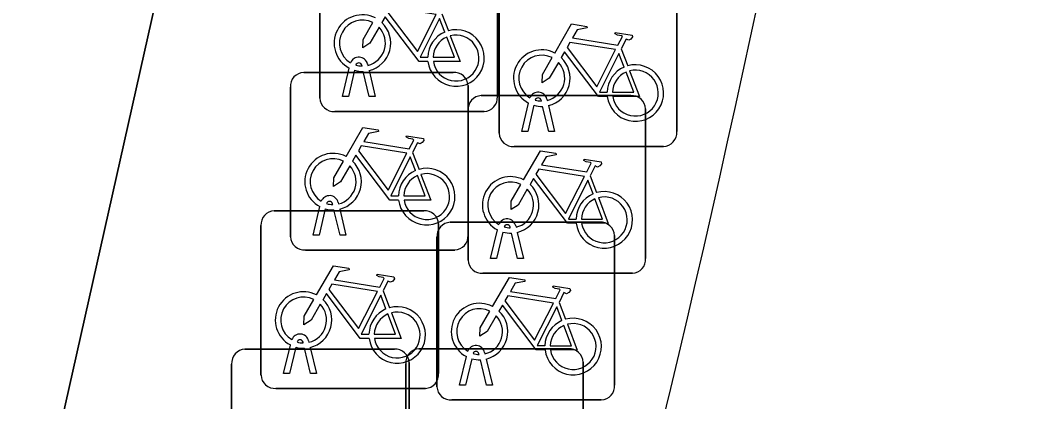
# Model space of a CAD drawing. Extents: x 160675 to 161153, y 383241 to 383714.
# Drawn here: x 161142.09 to 161147.73, y 383523.93 to 383526.08 of the extents above; entities that cross this region are included whole.
import ezdxf

# ---------------------------------------------------------------- set-up
doc = ezdxf.new("R2010")
doc.units = 0
for name, color, linetype in [('IMGEO_Fietsenrek', 7, 'Continuous'), ('IMGEO_Fietspad_gesloten', 7, 'Continuous'), ('IMGEO_Rijbaan_lokaal_gesloten', 7, 'Continuous'), ('IMGEO_Voetpad_open', 7, 'Continuous')]:
    doc.layers.add(name, color=color, linetype=linetype)

msp = doc.modelspace()

# ---------------------------------------------------------------- linework, layer by layer
at = {"layer": 'IMGEO_Fietsenrek'}
for p, q in [((161143.7815, 383525.6389), (161143.7815, 383526.4798)), ((161143.7815, 383526.4798), (161143.7815, 383525.6389)), ((161144.7805, 383526.4891), (161144.7805, 383525.6482)), ((161144.7805, 383525.6482), (161144.7805, 383526.4891)), ((161145.7895, 383526.2921), (161145.7895, 383525.4512)), ((161145.7895, 383525.4512), (161145.7895, 383526.2921)), ((161144.7905, 383525.4419), (161144.7905, 383526.2828)), ((161144.7905, 383526.2828), (161144.7905, 383525.4419)), ((161144.4682, 383526.1132), (161144.5045, 383526.018)), ((161145.4772, 383525.9162), (161145.5135, 383525.821)), ((161143.6909, 383525.7845), (161144.5318, 383525.7845)), ((161144.5318, 383525.7845), (161143.6909, 383525.7845)), ((161143.9085, 383525.6483), (161143.9468, 383525.8083)), ((161143.9772, 383525.7961), (161143.9419, 383525.6483)), ((161144.0189, 383525.8199), (161144.0179, 383525.8242)), ((161144.06, 383525.6483), (161144.0261, 383525.79)), ((161144.0496, 383525.8314), (161144.0514, 383525.8235)), ((161144.0584, 383525.7943), (161144.0934, 383525.6483)), ((161143.6165, 383524.8599), (161143.6165, 383525.7008)), ((161143.6165, 383525.7008), (161143.6165, 383524.8599)), ((161144.6155, 383525.7101), (161144.6155, 383524.8692)), ((161144.6155, 383524.8692), (161144.6155, 383525.7101)), ((161143.9419, 383525.6483), (161143.9085, 383525.6483)), ((161144.0934, 383525.6483), (161144.06, 383525.6483)), ((161144.6899, 383525.6535), (161145.5308, 383525.6535)), ((161145.5308, 383525.6535), (161144.6899, 383525.6535)), ((161145.0279, 383525.6229), (161145.0269, 383525.6272)), ((161145.0586, 383525.6344), (161145.0604, 383525.6265)), ((161144.7061, 383525.5645), (161143.8652, 383525.5645)), ((161143.8652, 383525.5645), (161144.7061, 383525.5645)), ((161144.6155, 383524.7289), (161144.6155, 383525.5698)), ((161144.6155, 383525.5698), (161144.6155, 383524.7289)), ((161144.9175, 383525.4513), (161144.9558, 383525.6113)), ((161144.9862, 383525.5991), (161144.9509, 383525.4513)), ((161145.069, 383525.4513), (161145.0351, 383525.593)), ((161145.0674, 383525.5973), (161145.1024, 383525.4513)), ((161145.6145, 383525.5791), (161145.6145, 383524.7382)), ((161145.6145, 383524.7382), (161145.6145, 383525.5791)), ((161144.9509, 383525.4513), (161144.9175, 383525.4513)), ((161145.1024, 383525.4513), (161145.069, 383525.4513)), ((161144.3032, 383525.3342), (161144.3395, 383525.239)), ((161145.7151, 383525.3675), (161144.8742, 383525.3675)), ((161144.8742, 383525.3675), (161145.7151, 383525.3675)), ((161145.3022, 383525.2032), (161145.3385, 383525.108)), ((161143.8846, 383525.0524), (161143.8864, 383525.0445)), ((161143.5249, 383525.0065), (161144.3658, 383525.0065)), ((161144.3658, 383525.0065), (161143.5249, 383525.0065)), ((161143.7435, 383524.8693), (161143.7818, 383525.0293)), ((161143.8122, 383525.0171), (161143.7769, 383524.8693)), ((161143.8539, 383525.0409), (161143.8529, 383525.0452)), ((161143.895, 383524.8693), (161143.8611, 383525.011)), ((161143.8934, 383525.0153), (161143.9284, 383524.8693)), ((161144.5149, 383524.9415), (161145.3558, 383524.9415)), ((161145.3558, 383524.9415), (161144.5149, 383524.9415)), ((161143.4505, 383524.0819), (161143.4505, 383524.9228)), ((161143.4505, 383524.9228), (161143.4505, 383524.0819)), ((161144.4495, 383524.9321), (161144.4495, 383524.0912)), ((161144.4495, 383524.0912), (161144.4495, 383524.9321)), ((161144.7425, 383524.7383), (161144.7808, 383524.8983)), ((161144.8112, 383524.8861), (161144.7759, 383524.7383)), ((161144.8529, 383524.9099), (161144.8519, 383524.9142)), ((161144.8836, 383524.9214), (161144.8854, 383524.9135)), ((161144.8924, 383524.8843), (161144.9274, 383524.7383)), ((161143.7769, 383524.8693), (161143.7435, 383524.8693)), ((161143.9284, 383524.8693), (161143.895, 383524.8693)), ((161144.4405, 383524.0169), (161144.4405, 383524.8578)), ((161144.4405, 383524.8578), (161144.4405, 383524.0169)), ((161144.894, 383524.7383), (161144.8601, 383524.88)), ((161145.4395, 383524.8671), (161145.4395, 383524.0262)), ((161145.4395, 383524.0262), (161145.4395, 383524.8671)), ((161144.5411, 383524.7855), (161143.7002, 383524.7855)), ((161143.7002, 383524.7855), (161144.5411, 383524.7855)), ((161144.7759, 383524.7383), (161144.7425, 383524.7383)), ((161144.9274, 383524.7383), (161144.894, 383524.7383)), ((161145.5401, 383524.6545), (161144.6992, 383524.6545)), ((161144.6992, 383524.6545), (161145.5401, 383524.6545)), ((161144.1372, 383524.5562), (161144.1735, 383524.461)), ((161145.1272, 383524.4912), (161145.1635, 383524.396)), ((161143.6879, 383524.2629), (161143.6869, 383524.2672)), ((161143.7186, 383524.2744), (161143.7204, 383524.2665)), ((161143.3599, 383524.2275), (161144.2008, 383524.2275)), ((161144.2008, 383524.2275), (161143.3599, 383524.2275)), ((161143.5775, 383524.0913), (161143.6158, 383524.2513)), ((161143.6462, 383524.2391), (161143.6109, 383524.0913)), ((161143.729, 383524.0913), (161143.6951, 383524.233)), ((161143.7274, 383524.2373), (161143.7624, 383524.0913)), ((161144.3389, 383524.2295), (161145.1798, 383524.2295)), ((161145.1798, 383524.2295), (161144.3389, 383524.2295)), ((161144.7086, 383524.2094), (161144.7104, 383524.2015)), ((161144.2845, 383524.1531), (161144.2845, 383523.3122)), ((161144.2845, 383523.3122), (161144.2845, 383524.1531)), ((161144.5675, 383524.0263), (161144.6058, 383524.1863)), ((161144.6362, 383524.1741), (161144.6009, 383524.0263)), ((161144.6779, 383524.1979), (161144.6769, 383524.2022)), ((161144.719, 383524.0263), (161144.6851, 383524.168)), ((161144.7174, 383524.1723), (161144.7524, 383524.0263)), ((161145.2635, 383524.1551), (161145.2635, 383523.3142)), ((161145.2635, 383523.3142), (161145.2635, 383524.1551)), ((161143.2855, 383523.3029), (161143.2855, 383524.1438)), ((161143.2855, 383524.1438), (161143.2855, 383523.3029)), ((161144.2645, 383523.3049), (161144.2645, 383524.1458)), ((161144.2645, 383524.1458), (161144.2645, 383523.3049)), ((161143.6109, 383524.0913), (161143.5775, 383524.0913)), ((161143.7624, 383524.0913), (161143.729, 383524.0913)), ((161144.3751, 383524.0075), (161143.5342, 383524.0075)), ((161143.5342, 383524.0075), (161144.3751, 383524.0075)), ((161144.6009, 383524.0263), (161144.5675, 383524.0263)), ((161144.7524, 383524.0263), (161144.719, 383524.0263)), ((161145.3651, 383523.9425), (161144.5242, 383523.9425)), ((161144.5242, 383523.9425), (161145.3651, 383523.9425))]:
    msp.add_line(p, q, dxfattribs=at)
for points in [[(161144.4367, 383526.109), (161144.1799, 383526.15), (161144.1632, 383526.1212), (161144.3302, 383525.9009), (161144.4367, 383526.109)], [(161144.1148, 383526.0377), (161144.0632, 383525.9485), (161144.0233, 383525.9225), (161144.0245, 383525.97), (161144.079, 383526.0642)], [(161144.3898, 383525.8455), (161144.3401, 383525.8456), (161144.1494, 383526.0973), (161144.1304, 383526.0645)], [(161144.4847, 383526.011), (161144.4554, 383526.0878), (161144.346, 383525.8697), (161144.3887, 383525.8696)], [(161145.1031, 383525.8932), (161145.1978, 383526.0567), (161145.284, 383526.0429), (161145.2857, 383526.0342), (161145.2296, 383526.0233), (161145.2034, 383525.978), (161145.4586, 383525.9372)], [(161145.4586, 383525.9372), (161145.4836, 383525.986), (161145.4785, 383525.99), (161145.4553, 383525.9937), (161145.4426, 383526.0012), (161145.4416, 383526.0043), (161145.4438, 383526.0089), (161145.5386, 383525.9938), (161145.5409, 383525.9835), (161145.5315, 383525.9711), (161145.5191, 383525.9647), (161145.5046, 383525.9709), (161145.4772, 383525.9162)], [(161144.4187, 383525.8695), (161144.5386, 383525.8693), (161144.4954, 383525.9829)], [(161144.5152, 383525.9898), (161144.5702, 383525.8452), (161144.4201, 383525.8455)], [(161145.4457, 383525.912), (161145.1889, 383525.953), (161145.1722, 383525.9242), (161145.3392, 383525.7039), (161145.4457, 383525.912)], [(161145.3988, 383525.6485), (161145.3491, 383525.6486), (161145.1584, 383525.9003), (161145.1394, 383525.8675)], [(161145.1238, 383525.8407), (161145.0722, 383525.7515), (161145.0323, 383525.7255), (161145.0335, 383525.773), (161145.088, 383525.8672)], [(161145.4937, 383525.814), (161145.4644, 383525.8908), (161145.355, 383525.6727), (161145.3977, 383525.6726)], [(161145.4277, 383525.6725), (161145.5476, 383525.6723), (161145.5044, 383525.7859)], [(161145.5242, 383525.7928), (161145.5792, 383525.6482), (161145.4291, 383525.6485)], [(161143.9291, 383525.3112), (161144.0238, 383525.4747), (161144.11, 383525.4609), (161144.1117, 383525.4522), (161144.0556, 383525.4413), (161144.0294, 383525.396), (161144.2846, 383525.3552)], [(161144.2846, 383525.3552), (161144.3096, 383525.404), (161144.3045, 383525.408), (161144.2813, 383525.4117), (161144.2686, 383525.4192), (161144.2676, 383525.4223), (161144.2698, 383525.4269), (161144.3646, 383525.4118), (161144.3669, 383525.4015), (161144.3575, 383525.3891), (161144.3451, 383525.3827), (161144.3306, 383525.3889), (161144.3032, 383525.3342)], [(161144.2717, 383525.33), (161144.0149, 383525.371), (161143.9982, 383525.3422), (161144.1652, 383525.1219), (161144.2717, 383525.33)], [(161144.9281, 383525.1802), (161145.0228, 383525.3437), (161145.109, 383525.3299), (161145.1107, 383525.3212), (161145.0546, 383525.3103), (161145.0284, 383525.265), (161145.2836, 383525.2242)], [(161143.9498, 383525.2587), (161143.8982, 383525.1695), (161143.8583, 383525.1435), (161143.8595, 383525.191), (161143.914, 383525.2852)], [(161144.2248, 383525.0665), (161144.1751, 383525.0666), (161143.9844, 383525.3183), (161143.9654, 383525.2855)], [(161144.3197, 383525.232), (161144.2904, 383525.3088), (161144.181, 383525.0907), (161144.2237, 383525.0906)], [(161145.2836, 383525.2242), (161145.3086, 383525.273), (161145.3035, 383525.277), (161145.2803, 383525.2807), (161145.2676, 383525.2882), (161145.2666, 383525.2913), (161145.2688, 383525.2959), (161145.3636, 383525.2808), (161145.3659, 383525.2705), (161145.3565, 383525.2581), (161145.3441, 383525.2517), (161145.3296, 383525.2579), (161145.3022, 383525.2032)], [(161145.2707, 383525.199), (161145.0139, 383525.24), (161144.9972, 383525.2112), (161145.1642, 383524.9909), (161145.2707, 383525.199)], [(161144.2537, 383525.0905), (161144.3736, 383525.0903), (161144.3304, 383525.2039)], [(161144.3502, 383525.2108), (161144.4052, 383525.0662), (161144.2551, 383525.0665)], [(161145.2238, 383524.9355), (161145.1741, 383524.9356), (161144.9834, 383525.1873), (161144.9644, 383525.1545)], [(161145.3187, 383525.101), (161145.2894, 383525.1778), (161145.18, 383524.9597), (161145.2227, 383524.9596)], [(161144.9488, 383525.1277), (161144.8972, 383525.0385), (161144.8573, 383525.0125), (161144.8585, 383525.06), (161144.913, 383525.1542)], [(161145.2527, 383524.9595), (161145.3726, 383524.9593), (161145.3294, 383525.0729)], [(161145.3492, 383525.0798), (161145.4042, 383524.9352), (161145.2541, 383524.9355)], [(161143.7631, 383524.5332), (161143.8578, 383524.6967), (161143.944, 383524.6829), (161143.9457, 383524.6742), (161143.8896, 383524.6633), (161143.8634, 383524.618), (161144.1186, 383524.5772)], [(161144.1186, 383524.5772), (161144.1436, 383524.626), (161144.1385, 383524.63), (161144.1153, 383524.6337), (161144.1026, 383524.6412), (161144.1016, 383524.6443), (161144.1038, 383524.6489), (161144.1986, 383524.6338), (161144.2009, 383524.6235), (161144.1915, 383524.6111), (161144.1791, 383524.6047), (161144.1646, 383524.6109), (161144.1372, 383524.5562)], [(161144.7531, 383524.4682), (161144.8478, 383524.6317), (161144.934, 383524.6179), (161144.9357, 383524.6092), (161144.8796, 383524.5983), (161144.8534, 383524.553), (161145.1086, 383524.5122)], [(161144.1057, 383524.552), (161143.8489, 383524.593), (161143.8322, 383524.5642), (161143.9992, 383524.3439), (161144.1057, 383524.552)], [(161145.1086, 383524.5122), (161145.1336, 383524.561), (161145.1285, 383524.565), (161145.1053, 383524.5687), (161145.0926, 383524.5762), (161145.0916, 383524.5793), (161145.0938, 383524.5839), (161145.1886, 383524.5688), (161145.1909, 383524.5585), (161145.1815, 383524.5461), (161145.1691, 383524.5397), (161145.1546, 383524.5459), (161145.1272, 383524.4912)], [(161143.7838, 383524.4807), (161143.7322, 383524.3915), (161143.6923, 383524.3655), (161143.6935, 383524.413), (161143.748, 383524.5072)], [(161144.0588, 383524.2885), (161144.0091, 383524.2886), (161143.8184, 383524.5403), (161143.7994, 383524.5075)], [(161144.1537, 383524.454), (161144.1244, 383524.5308), (161144.015, 383524.3127), (161144.0577, 383524.3126)], [(161145.0957, 383524.487), (161144.8389, 383524.528), (161144.8222, 383524.4992), (161144.9892, 383524.2789), (161145.0957, 383524.487)], [(161144.1842, 383524.4328), (161144.2392, 383524.2882), (161144.0891, 383524.2885)], [(161144.7738, 383524.4157), (161144.7222, 383524.3265), (161144.6823, 383524.3005), (161144.6835, 383524.348), (161144.738, 383524.4422)], [(161145.0488, 383524.2235), (161144.9991, 383524.2236), (161144.8084, 383524.4753), (161144.7894, 383524.4425)], [(161145.1437, 383524.389), (161145.1144, 383524.4658), (161145.005, 383524.2477), (161145.0477, 383524.2476)], [(161144.0877, 383524.3125), (161144.2076, 383524.3123), (161144.1644, 383524.4259)], [(161145.0777, 383524.2475), (161145.1976, 383524.2473), (161145.1544, 383524.3609)], [(161145.1742, 383524.3678), (161145.2292, 383524.2232), (161145.0791, 383524.2235)]]:
    msp.add_lwpolyline(points, dxfattribs=at)
for centre, radius, start, end in [((161144.0211, 383525.9489), 0.159, 62.6766, 242.1369), ((161144.0211, 383525.9489), 0.129, 63.3192, 238.903), ((161144.0211, 383525.9489), 0.159, 283.5766, 46.6042), ((161144.0211, 383525.9489), 0.129, 283.6043, 43.4302), ((161144.5477, 383525.8649), 0.159, 113.3408, 178.3217), ((161144.5477, 383525.8649), 0.159, 187.0065, 105.7708), ((161144.5477, 383525.8649), 0.129, 113.923, 177.9556), ((161144.5477, 383525.8649), 0.129, 188.6715, 104.5883), ((161145.0301, 383525.7519), 0.159, 62.6766, 242.1369), ((161144.0009, 383525.8203), 0.0499, 12.8025, 158.6934), ((161145.0301, 383525.7519), 0.129, 63.3192, 238.903), ((161145.0301, 383525.7519), 0.129, 283.6043, 43.4302), ((161145.0301, 383525.7519), 0.159, 283.5766, 46.6042), ((161143.6942, 383525.7066), 0.0779, 92.4484, 184.2845), ((161143.6942, 383525.7066), 0.0779, 92.4484, 184.2845), ((161144.0211, 383525.9489), 0.159, 253.9967, 271.7867), ((161144.0009, 383525.8203), 0.0174, 12.8025, 163.4502), ((161144.0211, 383525.9489), 0.129, 253.415, 269.0204), ((161144.5376, 383525.7068), 0.0779, 2.4484, 94.2845), ((161144.5376, 383525.7068), 0.0779, 2.4484, 94.2845), ((161145.5567, 383525.6679), 0.159, 113.3408, 178.3217), ((161145.5567, 383525.6679), 0.159, 187.0065, 105.7708), ((161145.5567, 383525.6679), 0.129, 113.923, 177.9556), ((161145.5567, 383525.6679), 0.129, 188.6715, 104.5883), ((161145.0099, 383525.6233), 0.0499, 12.8025, 158.6934), ((161143.8594, 383525.6422), 0.0779, 182.4484, 274.2845), ((161143.8594, 383525.6422), 0.0779, 182.4484, 274.2845), ((161144.6932, 383525.5756), 0.0779, 92.4484, 184.2845), ((161144.6932, 383525.5756), 0.0779, 92.4484, 184.2845), ((161144.7028, 383525.6424), 0.0779, 272.4484, 4.2845), ((161144.7028, 383525.6424), 0.0779, 272.4484, 4.2845), ((161145.0099, 383525.6233), 0.0174, 12.8025, 163.4502), ((161145.0301, 383525.7519), 0.129, 253.415, 269.0204), ((161145.5366, 383525.5758), 0.0779, 2.4484, 94.2845), ((161145.5366, 383525.5758), 0.0779, 2.4484, 94.2845), ((161145.0301, 383525.7519), 0.159, 253.9967, 271.7867), ((161145.7118, 383525.4454), 0.0779, 272.4484, 4.2845), ((161145.7118, 383525.4454), 0.0779, 272.4484, 4.2845), ((161144.8684, 383525.4452), 0.0779, 182.4484, 274.2845), ((161144.8684, 383525.4452), 0.0779, 182.4484, 274.2845), ((161143.8561, 383525.1699), 0.159, 62.6766, 242.1369), ((161143.8561, 383525.1699), 0.129, 63.3192, 238.903), ((161143.8561, 383525.1699), 0.159, 283.5766, 46.6042), ((161143.8561, 383525.1699), 0.129, 283.6043, 43.4302), ((161144.3827, 383525.0859), 0.159, 113.3408, 178.3217), ((161144.3827, 383525.0859), 0.159, 187.0065, 105.7708), ((161144.3827, 383525.0859), 0.129, 113.923, 177.9556), ((161144.3827, 383525.0859), 0.129, 188.6715, 104.5883), ((161144.8551, 383525.0389), 0.159, 62.6766, 242.1369), ((161144.8551, 383525.0389), 0.129, 63.3192, 238.903), ((161144.8551, 383525.0389), 0.129, 283.6043, 43.4302), ((161144.8551, 383525.0389), 0.159, 283.5766, 46.6042), ((161145.3817, 383524.9549), 0.159, 187.0065, 105.7708), ((161143.8359, 383525.0413), 0.0499, 12.8025, 158.6934), ((161143.8359, 383525.0413), 0.0174, 12.8025, 163.4502), ((161145.3817, 383524.9549), 0.159, 113.3408, 178.3217), ((161145.3817, 383524.9549), 0.129, 113.923, 177.9556), ((161145.3817, 383524.9549), 0.129, 188.6715, 104.5883), ((161143.5282, 383524.9286), 0.0779, 92.4484, 184.2845), ((161143.5282, 383524.9286), 0.0779, 92.4484, 184.2845), ((161143.8561, 383525.1699), 0.159, 253.9967, 271.7867), ((161143.8561, 383525.1699), 0.129, 253.415, 269.0204), ((161144.3716, 383524.9288), 0.0779, 2.4484, 94.2845), ((161144.3716, 383524.9288), 0.0779, 2.4484, 94.2845), ((161144.5182, 383524.8636), 0.0779, 92.4484, 184.2845), ((161144.5182, 383524.8636), 0.0779, 92.4484, 184.2845), ((161144.8349, 383524.9103), 0.0499, 12.8025, 158.6934), ((161145.3616, 383524.8638), 0.0779, 2.4484, 94.2845), ((161145.3616, 383524.8638), 0.0779, 2.4484, 94.2845), ((161144.8551, 383525.0389), 0.159, 253.9967, 271.7867), ((161144.8349, 383524.9103), 0.0174, 12.8025, 163.4502), ((161144.8551, 383525.0389), 0.129, 253.415, 269.0204), ((161143.6944, 383524.8632), 0.0779, 182.4484, 274.2845), ((161143.6944, 383524.8632), 0.0779, 182.4484, 274.2845), ((161144.5378, 383524.8634), 0.0779, 272.4484, 4.2845), ((161144.5378, 383524.8634), 0.0779, 272.4484, 4.2845), ((161144.6934, 383524.7322), 0.0779, 182.4484, 274.2845), ((161144.6934, 383524.7322), 0.0779, 182.4484, 274.2845), ((161145.5368, 383524.7324), 0.0779, 272.4484, 4.2845), ((161145.5368, 383524.7324), 0.0779, 272.4484, 4.2845), ((161143.6901, 383524.3919), 0.159, 62.6766, 242.1369), ((161143.6901, 383524.3919), 0.129, 63.3192, 238.903), ((161143.6901, 383524.3919), 0.159, 283.5766, 46.6042), ((161143.6901, 383524.3919), 0.129, 283.6043, 43.4302), ((161144.2167, 383524.3079), 0.159, 113.3408, 178.3217), ((161144.2167, 383524.3079), 0.159, 187.0065, 105.7708), ((161144.2167, 383524.3079), 0.129, 188.6715, 104.5883), ((161144.6801, 383524.3269), 0.159, 62.6766, 242.1369), ((161144.6801, 383524.3269), 0.129, 63.3192, 238.903), ((161144.6801, 383524.3269), 0.159, 283.5766, 46.6042), ((161144.2167, 383524.3079), 0.129, 113.923, 177.9556), ((161144.6801, 383524.3269), 0.129, 283.6043, 43.4302), ((161145.2067, 383524.2429), 0.159, 113.3408, 178.3217), ((161145.2067, 383524.2429), 0.159, 187.0065, 105.7708), ((161145.2067, 383524.2429), 0.129, 113.923, 177.9556), ((161145.2067, 383524.2429), 0.129, 188.6715, 104.5883), ((161143.6699, 383524.2633), 0.0499, 12.8025, 158.6934), ((161143.6699, 383524.2633), 0.0174, 12.8025, 163.4502), ((161143.6901, 383524.3919), 0.129, 253.415, 269.0204), ((161143.3632, 383524.1496), 0.0779, 92.4484, 184.2845), ((161143.3632, 383524.1496), 0.0779, 92.4484, 184.2845), ((161143.6901, 383524.3919), 0.159, 253.9967, 271.7867), ((161144.2066, 383524.1498), 0.0779, 2.4484, 94.2845), ((161144.2066, 383524.1498), 0.0779, 2.4484, 94.2845), ((161144.3422, 383524.1516), 0.0779, 92.4484, 184.2845), ((161144.3422, 383524.1516), 0.0779, 92.4484, 184.2845), ((161144.6599, 383524.1983), 0.0499, 12.8025, 158.6934), ((161144.6599, 383524.1983), 0.0174, 12.8025, 163.4502), ((161145.1856, 383524.1518), 0.0779, 2.4484, 94.2845), ((161145.1856, 383524.1518), 0.0779, 2.4484, 94.2845), ((161144.6801, 383524.3269), 0.159, 253.9967, 271.7867), ((161144.6801, 383524.3269), 0.129, 253.415, 269.0204), ((161143.5284, 383524.0852), 0.0779, 182.4484, 274.2845), ((161143.5284, 383524.0852), 0.0779, 182.4484, 274.2845), ((161144.3718, 383524.0854), 0.0779, 272.4484, 4.2845), ((161144.3718, 383524.0854), 0.0779, 272.4484, 4.2845), ((161144.5184, 383524.0202), 0.0779, 182.4484, 274.2845), ((161144.5184, 383524.0202), 0.0779, 182.4484, 274.2845), ((161145.3618, 383524.0204), 0.0779, 272.4484, 4.2845), ((161145.3618, 383524.0204), 0.0779, 272.4484, 4.2845)]:
    msp.add_arc(centre, radius, start, end, dxfattribs=at)
at = {"layer": 'IMGEO_Fietspad_gesloten'}
msp.add_lwpolyline([(161141.546, 383520.345), (161144.681, 383534.308), (161144.787, 383534.78)], dxfattribs=at)
at = {"layer": 'IMGEO_Rijbaan_lokaal_gesloten'}
msp.add_arc((161059.014, 383544.7677), 89.1916, 341.966262, 350.32879, dxfattribs=at)
at = {"layer": 'IMGEO_Voetpad_open'}
msp.add_lwpolyline([(161146.938, 383529.784), (161147.726, 383534.264), (161144.787, 383534.78), (161144.681, 383534.308), (161141.546, 383520.345)], dxfattribs=at)
msp.add_arc((161059.014, 383544.7677), 89.1916, 341.966262, 350.32879, dxfattribs=at)

doc.saveas('drawing.dxf')
